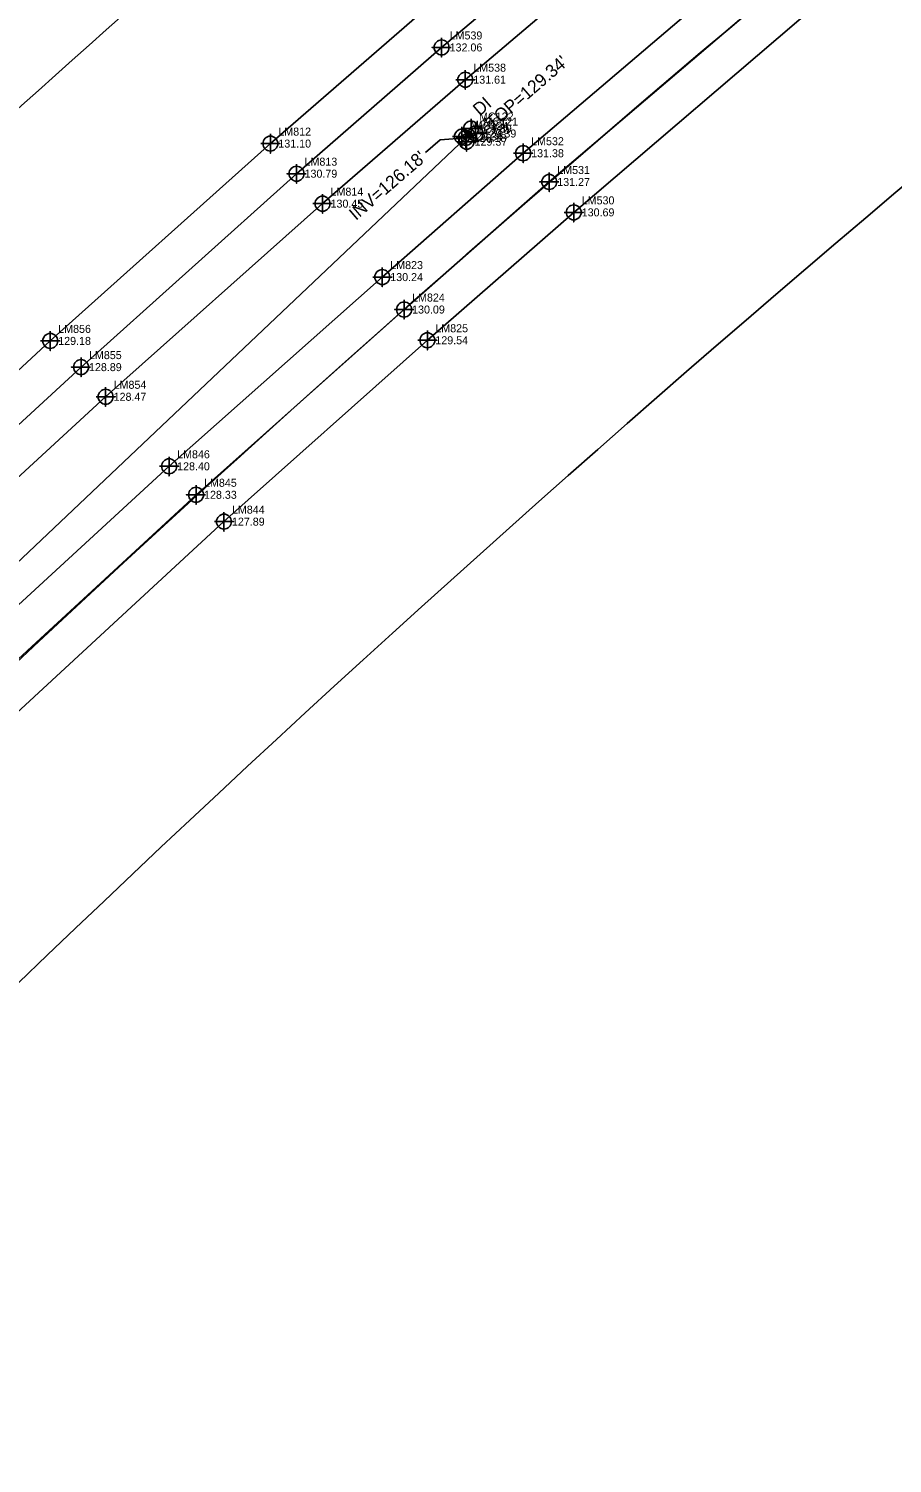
# Model space of a CAD drawing. Extents: x 2262665 to 2270527, y 505476 to 514960.
# Drawn here: x 2264147.5 to 2264417.5, y 506981.6 to 507429.8 of the extents above; entities that cross this region are included whole.
import ezdxf

# ---------------------------------------------------------------- set-up
doc = ezdxf.new("R2010")
doc.units = 0
for name, color, linetype in [('Exist Horizontal Alignment', 7, 'Continuous'), ('Exist Right of Way Control of Access Line', 7, 'Continuous'), ('Exist Roads EOP', 7, 'Continuous'), ('Exist Roads EOP Cogo Elevation', 7, 'Continuous'), ('Exist Roads EOP Cogo Number', 7, 'Continuous'), ('Exist Roads EOP Cogo Point CELL', 7, 'Continuous'), ('Exist Roads EOT', 7, 'Continuous'), ('Exist Roads EOT Cogo Elevation', 7, 'Continuous'), ('Exist Roads EOT Cogo Number', 7, 'Continuous'), ('Exist Roads EOT Cogo Point CELL', 7, 'Continuous'), ('Exist Structure Minor Drop Inlet', 7, 'Continuous'), ('Exist Structure Minor Drop Inlet Cogo Elevation', 7, 'Continuous'), ('Exist Structure Minor Drop Inlet Cogo Number', 7, 'Continuous'), ('Exist Structure Minor Drop Inlet Cogo Point CELL', 7, 'Continuous'), ('Exist Structure Minor Drop Inlet Text', 7, 'Continuous'), ('Exist Structure Minor Drop Inlet Top Elevation', 7, 'Continuous'), ('Exist Structure Minor Pipes RCP 15 Inch', 7, 'Continuous'), ('Exist Structure Minor Pipes RCP 15 Inch Cogo Elevation', 7, 'Continuous'), ('Exist Structure Minor Pipes RCP 15 Inch Cogo Number', 7, 'Continuous'), ('Exist Structure Minor Pipes RCP 15 Inch Cogo Point CELL', 7, 'Continuous'), ('Exist Structure Minor Pipes RCP 15 Inch Invert', 7, 'Continuous'), ('Exist Structure Minor Pipes RCP 15 Inch Leader', 7, 'Continuous')]:
    doc.layers.add(name, color=color, linetype=linetype)

msp = doc.modelspace()

# ---------------------------------------------------------------- linework, layer by layer
at = {"layer": 'Exist Horizontal Alignment'}
msp.add_arc((2268061.07, 503049.99), 5730, 127.616931, 143.020357, dxfattribs=at)
at = {"layer": 'Exist Right of Way Control of Access Line'}
for radius, start, end in [(5830, 127.616931, 136.535841), (5630, 127.61693, 143.64618)]:
    msp.add_arc((2268046.88, 503073.7), radius, start, end, dxfattribs=at)
at = {"layer": 'Exist Roads EOP'}
for points in [[(2263431.28, 506536.92), (2263504.18, 506632.38), (2263573.42, 506719.36), (2263653.32, 506814.81), (2263719.57, 506890.44), (2263791.35, 506970.28), (2263862.84, 507046.6), (2263934.04, 507120.43), (2264000.92, 507188.05), (2264078.44, 507262.04), (2264154.29, 507332.27), (2264223.1, 507393.92), (2264268.87, 507433.64), (2264347.62, 507500.85), (2264430.75, 507568.3)], [(2263469.14, 506547.06), (2263523.2, 506617.87), (2263591.52, 506703.39), (2263671.63, 506798.32), (2263737.3, 506873.35), (2263809.43, 506953.36), (2263881.91, 507030.97), (2263950.99, 507102.74), (2264018.71, 507170.83), (2264094.67, 507244.07), (2264171.61, 507314.81), (2264239.42, 507375.15), (2264284.05, 507413.89), (2264363.42, 507481.09), (2264445.71, 507547.48)], [(2264462.22, 507524.39), (2264380.14, 507457.38), (2264302.14, 507390.91), (2264258.09, 507352.21), (2264191.46, 507293.09), (2264114.06, 507221.95), (2264040.8, 507151.34), (2263971.96, 507081.7), (2263902.78, 507009.86), (2263830.77, 506933.12), (2263758.25, 506852.96), (2263691.26, 506776.11), (2263614.79, 506683.99), (2263546.95, 506598.71), (2263491.29, 506528.51)], [(2263566.07, 506582.9), (2263633.6, 506668.21), (2263710.29, 506760.44), (2263776.61, 506836.54), (2263847.65, 506915.01), (2263920.6, 506992.86), (2263989.46, 507064.47), (2264058.52, 507134.18), (2264131.25, 507204.54), (2264208.6, 507275.8), (2264272.18, 507332.47), (2264317.94, 507372.43), (2264394.76, 507438.02), (2264476.1, 507504.56)]]:
    msp.add_lwpolyline(points, dxfattribs=at)
at = {"layer": 'Exist Roads EOP Cogo Point CELL'}
for points in [[(2264284.05, 507416.89), (2264284.05, 507410.89), (2264284.05, 507413.89), (2264287.05, 507413.89), (2264281.05, 507413.89)], [(2264223.1, 507396.92), (2264223.1, 507390.92), (2264223.1, 507393.92), (2264226.1, 507393.92), (2264220.1, 507393.92)], [(2264302.14, 507393.91), (2264302.14, 507387.91), (2264302.14, 507390.91), (2264305.14, 507390.91), (2264299.14, 507390.91)], [(2264239.42, 507378.15), (2264239.42, 507372.15), (2264239.42, 507375.15), (2264242.42, 507375.15), (2264236.42, 507375.15)], [(2264317.94, 507375.43), (2264317.94, 507369.43), (2264317.94, 507372.43), (2264320.94, 507372.43), (2264314.94, 507372.43)], [(2264258.09, 507355.21), (2264258.09, 507349.21), (2264258.09, 507352.21), (2264261.09, 507352.21), (2264255.09, 507352.21)], [(2264154.29, 507335.27), (2264154.29, 507329.27), (2264154.29, 507332.27), (2264157.29, 507332.27), (2264151.29, 507332.27)], [(2264272.18, 507335.47), (2264272.18, 507329.47), (2264272.18, 507332.47), (2264275.18, 507332.47), (2264269.18, 507332.47)], [(2264171.61, 507317.81), (2264171.61, 507311.81), (2264171.61, 507314.81), (2264174.61, 507314.81), (2264168.61, 507314.81)], [(2264191.46, 507296.09), (2264191.46, 507290.09), (2264191.46, 507293.09), (2264194.46, 507293.09), (2264188.46, 507293.09)], [(2264208.6, 507278.8), (2264208.6, 507272.8), (2264208.6, 507275.8), (2264211.6, 507275.8), (2264205.6, 507275.8)]]:
    msp.add_lwpolyline(points, dxfattribs=at)
for centre in [(2264284.05, 507413.89), (2264223.1, 507393.92), (2264302.14, 507390.91), (2264239.42, 507375.15), (2264317.94, 507372.43), (2264258.09, 507352.21), (2264154.29, 507332.27), (2264272.18, 507332.47), (2264171.61, 507314.81), (2264191.46, 507293.09), (2264208.6, 507275.8)]:
    msp.add_circle(centre, 2.34, dxfattribs=at)
at = {"layer": 'Exist Roads EOT'}
for points in [[(2262974.67, 505890.18), (2263029.96, 505977.46), (2263085.9, 506053.49), (2263144.56, 506130.39), (2263201.7, 506208.4), (2263259.29, 506286.49), (2263319.47, 506367.72), (2263384.67, 506453.96), (2263441.56, 506530.42), (2263514.19, 506624.81), (2263582.48, 506711.18), (2263662.29, 506806.28), (2263728.31, 506881.99), (2263800.44, 506961.7), (2263872.73, 507038.89), (2263943.04, 507111.74), (2264010.4, 507179.35), (2264086.35, 507252.71), (2264163.91, 507324.08), (2264231.29, 507384.52), (2264276.65, 507423.96), (2264355.6, 507490.59), (2264438.39, 507557.92)], [(2263556.15, 506590.57), (2263624.13, 506675.94), (2263700.55, 506768.22), (2263767.45, 506844.48), (2263838.89, 506923.58), (2263911.63, 507001.22), (2263980.65, 507072.87), (2264049.48, 507142.32), (2264122.55, 507212.96), (2264199.88, 507284.19), (2264264.92, 507342.07), (2264310.29, 507381.92), (2264387.25, 507447.54), (2264469.24, 507514.31)]]:
    msp.add_lwpolyline(points, dxfattribs=at)
at = {"layer": 'Exist Roads EOT Cogo Point CELL'}
for points in [[(2264276.65, 507426.96), (2264276.65, 507420.96), (2264276.65, 507423.96), (2264273.65, 507423.96), (2264279.65, 507423.96)], [(2264231.29, 507387.52), (2264231.29, 507381.52), (2264231.29, 507384.52), (2264228.29, 507384.52), (2264234.29, 507384.52)], [(2264310.29, 507384.92), (2264310.29, 507378.92), (2264310.29, 507381.92), (2264307.29, 507381.92), (2264313.29, 507381.92)], [(2264264.92, 507345.07), (2264264.92, 507339.07), (2264264.92, 507342.07), (2264261.92, 507342.07), (2264267.92, 507342.07)], [(2264163.91, 507327.08), (2264163.91, 507321.08), (2264163.91, 507324.08), (2264160.91, 507324.08), (2264166.91, 507324.08)], [(2264199.88, 507287.19), (2264199.88, 507281.19), (2264199.88, 507284.19), (2264196.88, 507284.19), (2264202.88, 507284.19)]]:
    msp.add_lwpolyline(points, dxfattribs=at)
for centre in [(2264276.65, 507423.96), (2264231.29, 507384.52), (2264310.29, 507381.92), (2264264.92, 507342.07), (2264163.91, 507324.08), (2264199.88, 507284.19)]:
    msp.add_circle(centre, 2.34, dxfattribs=at)
at = {"layer": 'Exist Structure Minor Drop Inlet'}
msp.add_lwpolyline([(2264285.85, 507398.62), (2264283.02, 507396.13), (2264284.45, 507394.51), (2264287.27, 507397)], close=True, dxfattribs=at)
at = {"layer": 'Exist Structure Minor Drop Inlet Cogo Point CELL'}
for points in [[(2264285.85, 507401.62), (2264285.85, 507395.62), (2264285.85, 507398.62), (2264288.85, 507398.62), (2264282.85, 507398.62)], [(2264287.26, 507400.06), (2264287.26, 507394.06), (2264287.26, 507397.06), (2264290.26, 507397.06), (2264284.26, 507397.06)], [(2264283.01, 507399.12), (2264283.01, 507393.12), (2264283.01, 507396.12), (2264286.01, 507396.12), (2264280.01, 507396.12)], [(2264284.45, 507397.51), (2264284.45, 507391.51), (2264284.45, 507394.51), (2264287.45, 507394.51), (2264281.45, 507394.51)]]:
    msp.add_lwpolyline(points, dxfattribs=at)
for centre in [(2264285.85, 507398.62), (2264287.26, 507397.06), (2264283.01, 507396.12), (2264284.45, 507394.51)]:
    msp.add_circle(centre, 2.34, dxfattribs=at)
at = {"layer": 'Exist Structure Minor Pipes RCP 15 Inch'}
msp.add_line((2263936.36, 507066.49), (2264284.19, 507395.68), dxfattribs=at)
at = {"layer": 'Exist Structure Minor Pipes RCP 15 Inch Cogo Point CELL'}
msp.add_lwpolyline([(2264284.19, 507398.68), (2264284.19, 507392.68), (2264284.19, 507395.68), (2264287.19, 507395.68), (2264281.19, 507395.68)], dxfattribs=at)
msp.add_circle((2264284.19, 507395.68), 2.34, dxfattribs=at)
at = {"layer": 'Exist Structure Minor Pipes RCP 15 Inch Leader'}
msp.add_lwpolyline([(2264284.19, 507395.68), (2264276.16, 507395.08), (2264271.61, 507391.16)], dxfattribs=at)

# ---------------------------------------------------------------- texts
at = {"layer": 'Exist Roads EOP Cogo Elevation'}
for s, p in [('131.61', (2264286.55, 507412.64)), ('131.10', (2264225.6, 507392.67)), ('131.38', (2264304.64, 507389.66)), ('130.45', (2264241.92, 507373.9)), ('130.69', (2264320.44, 507371.18)), ('130.24', (2264260.59, 507350.96)), ('129.18', (2264156.79, 507331.02)), ('129.54', (2264274.68, 507331.22)), ('128.47', (2264174.11, 507313.56)), ('128.40', (2264193.96, 507291.84)), ('127.89', (2264211.1, 507274.55))]:
    msp.add_text(s, height=2.5, dxfattribs=at).set_placement(p)
at = {"layer": 'Exist Roads EOP Cogo Number'}
for s, p in [('LM538', (2264286.55, 507416.39)), ('LM812', (2264225.6, 507396.42)), ('LM532', (2264304.64, 507393.41)), ('LM814', (2264241.92, 507377.65)), ('LM530', (2264320.44, 507374.93)), ('LM823', (2264260.59, 507354.71)), ('LM856', (2264156.79, 507334.77)), ('LM825', (2264274.68, 507334.97)), ('LM854', (2264174.11, 507317.31)), ('LM846', (2264193.96, 507295.59)), ('LM844', (2264211.1, 507278.3))]:
    msp.add_text(s, height=2.5, dxfattribs=at).set_placement(p)
at = {"layer": 'Exist Roads EOT Cogo Elevation'}
for s, p in [('132.06', (2264279.15, 507422.71)), ('130.79', (2264233.79, 507383.27)), ('131.27', (2264312.79, 507380.67)), ('130.09', (2264267.42, 507340.82)), ('128.89', (2264166.41, 507322.83)), ('128.33', (2264202.38, 507282.94))]:
    msp.add_text(s, height=2.5, dxfattribs=at).set_placement(p)
at = {"layer": 'Exist Roads EOT Cogo Number'}
for s, p in [('LM539', (2264279.15, 507426.46)), ('LM813', (2264233.79, 507387.02)), ('LM531', (2264312.79, 507384.42)), ('LM824', (2264267.42, 507344.57)), ('LM855', (2264166.41, 507326.58)), ('LM845', (2264202.38, 507286.69))]:
    msp.add_text(s, height=2.5, dxfattribs=at).set_placement(p)
at = {"layer": 'Exist Structure Minor Drop Inlet Cogo Elevation'}
for s, p in [('129.39', (2264288.35, 507397.37)), ('129.34', (2264285.51, 507394.87)), ('129.37', (2264286.95, 507393.26)), ('129.39', (2264289.76, 507395.81))]:
    msp.add_text(s, height=2.5, dxfattribs=at).set_placement(p)
at = {"layer": 'Exist Structure Minor Drop Inlet Cogo Number'}
for s, p in [('MC123', (2264285.51, 507398.62)), ('MC120', (2264286.95, 507397.01)), ('MC122', (2264288.35, 507401.12)), ('MC121', (2264289.76, 507399.56))]:
    msp.add_text(s, height=2.5, dxfattribs=at).set_placement(p)
at = {"layer": 'Exist Structure Minor Drop Inlet Text'}
msp.add_text('DI', height=4, rotation=40.7766, dxfattribs=at).set_placement((2264288.56, 507402.37))
at = {"layer": 'Exist Structure Minor Drop Inlet Top Elevation'}
msp.add_text("TOP=129.34'", height=4, rotation=40.7766, dxfattribs=at).set_placement((2264292.63, 507398.18))
at = {"layer": 'Exist Structure Minor Pipes RCP 15 Inch Cogo Elevation'}
msp.add_text('126.18', height=2.5, dxfattribs=at).set_placement((2264286.69, 507394.43))
at = {"layer": 'Exist Structure Minor Pipes RCP 15 Inch Cogo Number'}
msp.add_text('MC124', height=2.5, dxfattribs=at).set_placement((2264286.69, 507398.18))
at = {"layer": 'Exist Structure Minor Pipes RCP 15 Inch Invert'}
msp.add_text("INV=126.18'", height=4, rotation=40.7766, dxfattribs=at).set_placement((2264249.84, 507369.74))

doc.saveas('drawing.dxf')
